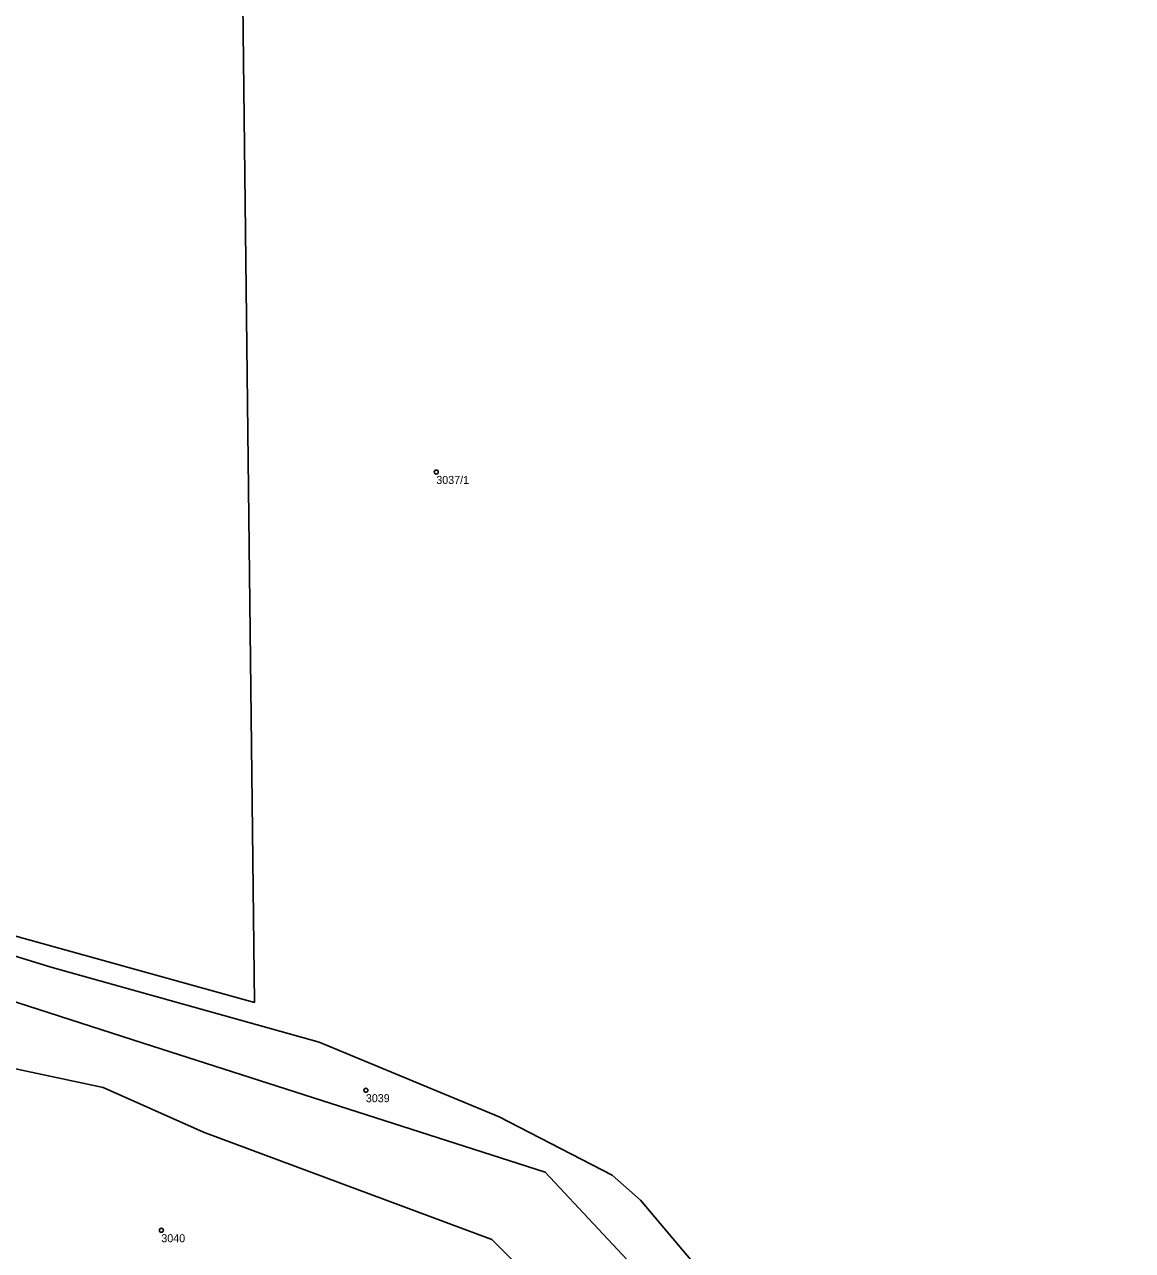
# Model space of a CAD drawing. Extents: x -878211 to -870363, y -1058464 to -1052522.
# Drawn here: x -873233.3 to -873094.9, y -1056574.6 to -1056421.5 of the extents above; entities that cross this region are included whole.
import ezdxf

# ---------------------------------------------------------------- set-up
doc = ezdxf.new("R2010")
doc.units = 0
doc.layers.add('Definiční body', color=7, linetype='Continuous')
doc.layers.add('Polygon parcely', color=7, linetype='Continuous')

msp = doc.modelspace()

# ---------------------------------------------------------------- linework, layer by layer
at = {"layer": 'Definiční body'}
for centre in [(-873181.84, -1056477.35994), (-873190.64, -1056554.58994), (-873216.19, -1056572.07994)]:
    msp.add_circle(centre, 0.25, dxfattribs=at)
at = {"layer": 'Polygon parcely'}
for points in [[(-873284.6, -1056402.69), (-873282.42, -1056407.83), (-873282.65, -1056415.25), (-873300.54, -1056420.61), (-873280.44, -1056494.4), (-873273.94, -1056494.67), (-873271.89, -1056524.92), (-873204.57, -1056543.62), (-873206.05, -1056415.22), (-873257.78, -1056410.15), (-873268.68, -1056410.74), (-873269.47, -1056409.03), (-873263.11, -1056404.93)], [(-873162.13, -1056607.58), (-873148.68, -1056614.78), (-873154, -1056604.5), (-873165.33, -1056582.78), (-873174.89, -1056573.22), (-873210.93, -1056559.83), (-873223.45, -1056554.25), (-873268.84, -1056544.59), (-873260.01, -1056561.94), (-873250.72, -1056570.04), (-873237.9, -1056575.62), (-873191.67, -1056586.93), (-873183.89, -1056589.47)]]:
    msp.add_lwpolyline(points, close=True, dxfattribs=at)
for points in [[(-873257.78, -1056410.15), (-873206.05, -1056415.22), (-873204.57, -1056543.62), (-873271.89, -1056524.92)], [(-873275.51, -1056525.21), (-873229.81, -1056539.26), (-873196.46, -1056548.56), (-873173.98, -1056557.9), (-873159.85, -1056565.18), (-873156.32, -1056568.32), (-873149.83, -1056576)], [(-873270.77, -1056531.86), (-873218.44, -1056548.7), (-873168.25, -1056564.8), (-873154.98, -1056578.96), (-873136.21, -1056610.16), (-873124.66, -1056619), (-873109.85, -1056622.83), (-872967.3, -1056620.44), (-872966.59, -1056617.26), (-872966.51, -1056614.09), (-873070.85, -1056616.79), (-873091.41, -1056618.03), (-873111.79, -1056617.16), (-873124.56, -1056613.39), (-873133.61, -1056605.89), (-873143.1, -1056592.01), (-873149.83, -1056576), (-873156.32, -1056568.32), (-873159.85, -1056565.18), (-873173.98, -1056557.9), (-873196.46, -1056548.56), (-873229.81, -1056539.26), (-873275.51, -1056525.21)], [(-873154.98, -1056578.96), (-873168.25, -1056564.8), (-873218.44, -1056548.7), (-873270.77, -1056531.86)], [(-873268.84, -1056544.59), (-873223.45, -1056554.25), (-873210.93, -1056559.83), (-873174.89, -1056573.22), (-873165.33, -1056582.78)]]:
    msp.add_lwpolyline(points, dxfattribs=at)

# ---------------------------------------------------------------- texts
at = {"layer": 'Definiční body'}
for s, p in [('3037/1', (-873181.84, -1056478.849)), ('3039', (-873190.64, -1056556.079)), ('3040', (-873216.19, -1056573.569))]:
    msp.add_text(s, height=0.999996, dxfattribs=at).set_placement(p)

doc.saveas('drawing.dxf')
